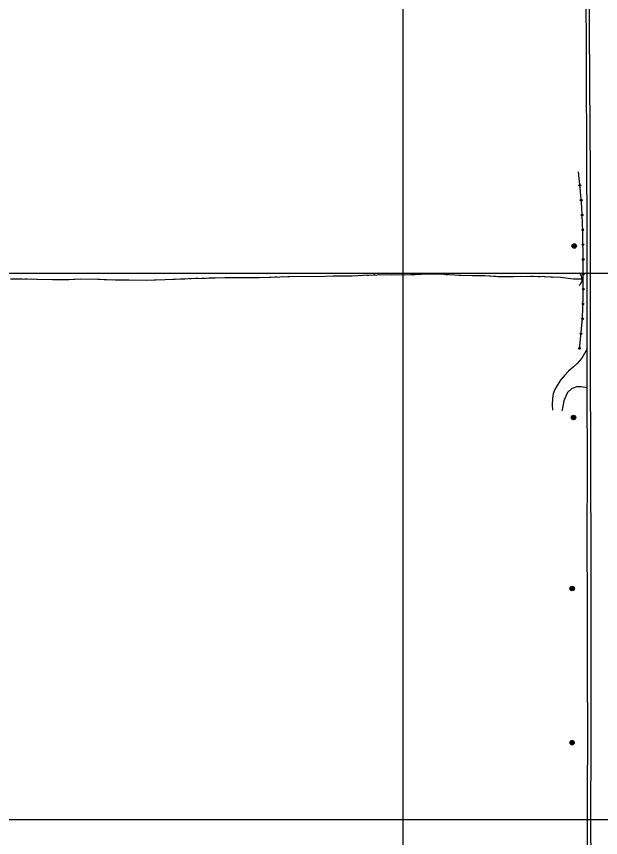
# Model space of a CAD drawing. Extents: x 353423 to 364002, y 127000 to 201942.
# Drawn here: x 362146 to 362681, y 139483 to 140235 of the extents above; entities that cross this region are included whole.
import ezdxf

# ---------------------------------------------------------------- set-up
doc = ezdxf.new("R2010")
doc.units = 0
for name, color, linetype in [('E_DTM_SlopeBottom', 7, 'Continuous'), ('E_DTM_SlopeTop', 7, 'Continuous'), ('E_LAND_BrushLine', 7, 'Continuous'), ('E_LAND_TreeLine', 7, 'Continuous'), ('E_MISCPROP', 7, 'Continuous'), ('E_STRUCT_WingWall', 7, 'Continuous')]:
    doc.layers.add(name, color=color, linetype=linetype)

msp = doc.modelspace()

# ---------------------------------------------------------------- linework, layer by layer
at = {"layer": 'E_DTM_SlopeBottom'}
msp.add_arc((362656.77, 139994.38), 7.04, 307.39829, 53.63786, dxfattribs=at)
at = {"layer": 'E_DTM_SlopeTop'}
for points in [[(362668.77, 139444.08), (362668.72, 139521.51), (362668.9, 139578.03), (362668.59, 139636.28), (362668.51, 139697.18), (362668.41, 139755.63), (362668.5, 139823.22), (362668.42, 139892.57), (362668.25, 139961.72), (362668.39, 140037.91), (362668.04, 140105.86), (362667.71, 140186.86), (362667.51, 140270.85), (362667.27, 140359.48), (362667.16, 140438.36), (362667.08, 140494.66)], [(362669.62, 140494.48), (362669.73, 140385.11), (362670, 140276.82), (362670.62, 140174.95), (362671.04, 140091.37), (362670.93, 140008.92), (362671, 139922.14), (362671.34, 139824.85), (362671.65, 139737.36), (362671.71, 139653.16), (362671.62, 139570.81), (362671.46, 139500.25), (362671.88, 139414.1)]]:
    msp.add_lwpolyline(points, dxfattribs=at)
at = {"layer": 'E_LAND_BrushLine'}
for centre, radius in [((362656.47, 140024.81), 2.02), ((362656.46, 140024.8), 1.52), ((362656.5, 140024.81), 1.01), ((362656.49, 140024.81), 0.502), ((362655.88, 139867.89), 2.02), ((362655.87, 139867.89), 1.52), ((362655.91, 139867.89), 1.01), ((362655.9, 139867.9), 0.502), ((362654.61, 139711.41), 2.02), ((362654.6, 139711.41), 1.52), ((362654.64, 139711.41), 1.01), ((362654.63, 139711.41), 0.502), ((362654.52, 139570.32), 2.02), ((362654.51, 139570.32), 1.52), ((362654.55, 139570.32), 1.01), ((362654.54, 139570.32), 0.502)]:
    msp.add_circle(centre, radius, dxfattribs=at)
at = {"layer": 'E_LAND_TreeLine'}
for p, q in [((362500, 140000), (362500, 142000)), ((362500, 138000), (362500, 141000)), ((360000, 140000), (363500, 140000)), ((361000, 140000), (364000, 140000)), ((360000, 139500), (363500, 139500))]:
    msp.add_line(p, q, dxfattribs=at)
at = {"layer": 'E_MISCPROP'}
for points in [[(362661.22, 139930.19), (362664.12, 139958.48), (362664.76, 139978.79), (362664.82, 140008.85), (362664.24, 140038.41), (362663.44, 140060.44), (362661.82, 140077.97), (362660.47, 140092.75)], [(362661.22, 139930.19), (362664.12, 139958.48), (362664.76, 139978.79), (362664.82, 140008.85), (362664.24, 140038.41), (362663.44, 140060.44), (362661.82, 140077.97), (362660.47, 140092.75)], [(362668.33, 139930.65), (362663.43, 139922.19), (362659.25, 139917.38), (362655.45, 139913.87), (362651.37, 139910.33), (362647.45, 139906.44), (362643.99, 139902.01), (362640.92, 139897.21), (362638.84, 139893.34), (362637.27, 139889.39), (362636.67, 139885.28), (362636.46, 139879.43), (362636.57, 139874.69)], [(362668.41, 139895), (362662.98, 139896.01), (362658.66, 139895.84), (362653.93, 139894.17), (362650.39, 139890.69), (362646.89, 139883.26), (362645.67, 139876.31), (362645.28, 139873.91)]]:
    msp.add_lwpolyline(points, dxfattribs=at)
for centre, radius in [((362661.61, 140080.23), 0.79), ((362661.61, 140080.23), 0.398), ((362662.86, 140066.72), 0.79), ((362662.86, 140066.72), 0.398), ((362663.7, 140053.17), 0.79), ((362663.7, 140053.17), 0.398), ((362664.2, 140039.61), 0.79), ((362664.2, 140039.61), 0.398), ((362664.49, 140026.04), 0.79), ((362664.49, 140026.04), 0.398), ((362664.75, 140012.47), 0.79), ((362664.75, 140012.47), 0.398), ((362664.8, 139998.9), 0.79), ((362664.8, 139998.9), 0.398), ((362664.78, 139985.32), 0.79), ((362664.78, 139985.32), 0.398), ((362664.54, 139971.75), 0.79), ((362664.54, 139971.75), 0.398), ((362664.09, 139958.19), 0.79), ((362664.09, 139958.19), 0.398), ((362662.7, 139944.69), 0.79), ((362662.7, 139944.69), 0.398), ((362661.32, 139931.18), 0.79), ((362661.32, 139931.18), 0.398)]:
    msp.add_circle(centre, radius, dxfattribs=at)
at = {"layer": 'E_STRUCT_WingWall'}
for points in [[(362663.09, 139994.43), (362655.94, 139994.56), (362644.09, 139995.96), (362629.57, 139996.46), (362616.37, 139996.99), (362600.98, 139996.58), (362586.91, 139996.72), (362574.74, 139997.41), (362563.58, 139997.56), (362552.41, 139997.86), (362542.49, 139998.4), (362531.77, 139998.89), (362521.72, 139998.95), (362510.95, 139998.55), (362501.05, 139998.24), (362489.61, 139998.32), (362476.26, 139998.17), (362463.59, 139997.74), (362453.23, 139997.32), (362442.06, 139997.28), (362438.79, 139997.14), (362435.96, 139997.11), (362421.48, 139996.49), (362405.25, 139996.86), (362387.2, 139996.38), (362368.16, 139995.58), (362355.05, 139995.76), (362336.72, 139995.66), (362319.51, 139995.19), (362303.3, 139994.69), (362282.39, 139993.87), (362265.36, 139993.34), (362249.02, 139993.4), (362236.5, 139993.52), (362220.63, 139994.17), (362205.1, 139994.32), (362192.27, 139993.85), (362179.15, 139993.82), (362164.73, 139994.23), (362151.67, 139994.46), (362140.83, 139994.4)], [(362150.11, 139994.46), (362148.16, 139994.44)], [(362155.98, 139994.39), (362154.02, 139994.42)], [(362161.84, 139994.28), (362159.89, 139994.32)], [(362222.45, 139994.1), (362220.63, 139994.17), (362205.1, 139994.32), (362194.1, 139993.92)], [(362300.64, 139994.58), (362282.39, 139993.87), (362272.3, 139993.55)], [(362306.5, 139994.79), (362304.54, 139994.73)], [(362312.36, 139994.97), (362310.41, 139994.91)], [(362318.23, 139995.15), (362316.27, 139995.09)], [(362350.49, 139995.74), (362336.72, 139995.66), (362322.14, 139995.26)], [(362378.83, 139996.03), (362368.16, 139995.58), (362355.05, 139995.76), (362350.49, 139995.74)], [(362384.69, 139996.27), (362382.74, 139996.19)], [(362390.56, 139996.46), (362388.6, 139996.41)], [(362396.42, 139996.62), (362394.47, 139996.57)], [(362428.66, 139996.8), (362421.48, 139996.49), (362405.25, 139996.86), (362400.33, 139996.73)], [(362457, 139997.47), (362453.23, 139997.32), (362442.06, 139997.28), (362438.79, 139997.14), (362435.96, 139997.11), (362428.66, 139996.8)], [(362462.86, 139997.71), (362460.91, 139997.63)], [(362468.72, 139997.91), (362466.77, 139997.85)], [(362474.59, 139998.11), (362472.63, 139998.05)], [(362506.85, 139998.42), (362501.05, 139998.24), (362489.61, 139998.32), (362478.49, 139998.19)], [(362535.19, 139998.73), (362531.77, 139998.89), (362521.72, 139998.95), (362510.95, 139998.55), (362506.85, 139998.42)], [(362541.05, 139998.47), (362539.1, 139998.55)], [(362546.91, 139998.16), (362544.96, 139998.27)], [(362552.77, 139997.85), (362552.41, 139997.86), (362550.81, 139997.95)], [(362585.01, 139996.83), (362574.74, 139997.41), (362563.58, 139997.56), (362556.68, 139997.75)], [(362613.35, 139996.91), (362600.98, 139996.58), (362586.91, 139996.72), (362585.01, 139996.83)], [(362619.22, 139996.88), (362617.26, 139996.96)], [(362625.08, 139996.64), (362623.12, 139996.72)], [(362630.93, 139996.41), (362629.57, 139996.46), (362628.98, 139996.48)], [(362663.09, 139994.43), (362655.94, 139994.56), (362644.09, 139995.96), (362634.84, 139996.28)], [(362194.1, 139993.92), (362192.27, 139993.85), (362179.15, 139993.82), (362165.75, 139994.2)], [(362228.31, 139993.86), (362226.36, 139993.94)], [(362234.17, 139993.62), (362232.22, 139993.7)], [(362240.04, 139993.49), (362238.08, 139993.51)], [(362272.3, 139993.55), (362265.36, 139993.34), (362249.02, 139993.4), (362243.95, 139993.45)]]:
    msp.add_lwpolyline(points, dxfattribs=at)

doc.saveas('drawing.dxf')
